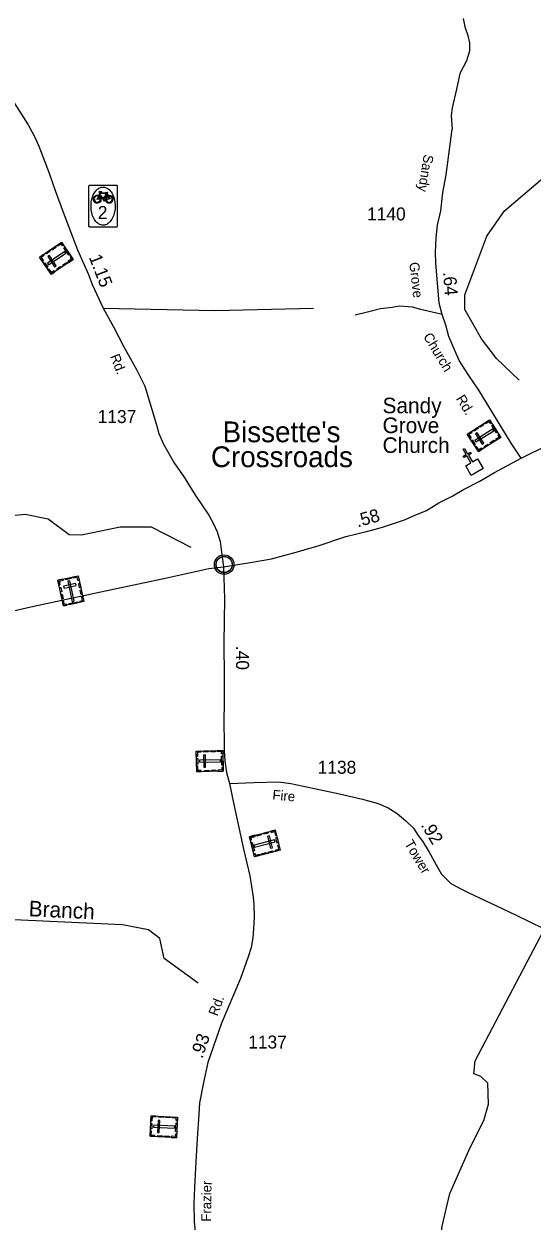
# Model space of a CAD drawing. Extents: x 2220236 to 2384410, y 720751 to 894131.
# Drawn here: x 2256539 to 2261433, y 763290 to 774823 of the extents above; entities that cross this region are included whole.
import ezdxf

# ---------------------------------------------------------------- set-up
doc = ezdxf.new("R2010")
doc.units = 0
for name, color, linetype in [('Exist Civil Demographics Community CELL', 7, 'Continuous'), ('Exist Civil Demographics Community Label', 7, 'Continuous'), ('Exist Cultural Cemetery CELL', 7, 'Continuous'), ('Exist Cultural Church CELL', 7, 'Continuous'), ('Exist Cultural Church Label', 7, 'Continuous'), ('Exist Hydrographic Creek Single Shore', 7, 'Continuous'), ('Exist Hydrographic Creek Single Shore Label', 7, 'Continuous'), ('Exist Hydrographic Misc Water Feature', 7, 'Continuous'), ('Exist Road Non-System Type 51', 7, 'Continuous'), ('Exist Road Primary NC Attributed', 7, 'Continuous'), ('Exist Road Primary NC Service Mileage Hundredths English Label', 7, 'Continuous'), ('Exist Road Secondary Bike CELL', 7, 'Continuous'), ('Exist Road Secondary Mileage Hundredths English Label', 7, 'Continuous'), ('Exist Road Secondary Type 20 Attributed', 7, 'Continuous'), ('Exist Road Secondary Type 51 Attributed', 7, 'Continuous'), ('Exist Road Secondary Type 51 Label', 7, 'Continuous'), ('Exist Road Secondary Type 51 Number Label', 7, 'Continuous')]:
    doc.layers.add(name, color=color, linetype=linetype)

msp = doc.modelspace()

# ---------------------------------------------------------------- linework, layer by layer
at = {"layer": 'Exist Civil Demographics Community CELL'}
msp.add_lwpolyline([(2258389, 769627), (2258390, 769632), (2258392, 769639), (2258395, 769646), (2258398, 769652), (2258401, 769658), (2258405, 769663), (2258409, 769667), (2258414, 769672), (2258419, 769676), (2258425, 769680), (2258429, 769683), (2258435, 769685), (2258440, 769688), (2258446, 769689), (2258450, 769691), (2258455, 769691), (2258459, 769692), (2258465, 769692), (2258470, 769692), (2258475, 769692), (2258480, 769691), (2258485, 769690), (2258490, 769689), (2258495, 769687), (2258502, 769684), (2258508, 769681), (2258513, 769677), (2258518, 769673), (2258522, 769670), (2258526, 769665), (2258530, 769661), (2258533, 769656), (2258536, 769651), (2258538, 769646), (2258540, 769641), (2258542, 769636), (2258543, 769631), (2258544, 769625), (2258545, 769621), (2258545, 769615), (2258545, 769609), (2258545, 769603), (2258544, 769598), (2258542, 769591), (2258540, 769586), (2258538, 769581), (2258535, 769575), (2258531, 769569), (2258528, 769565), (2258524, 769560), (2258518, 769555), (2258513, 769551), (2258508, 769547), (2258504, 769545), (2258497, 769542), (2258490, 769539), (2258484, 769537), (2258478, 769536), (2258473, 769536), (2258469, 769535), (2258463, 769535), (2258459, 769536), (2258453, 769536), (2258447, 769538), (2258443, 769539), (2258437, 769541), (2258433, 769543), (2258429, 769545), (2258422, 769549), (2258417, 769554), (2258412, 769558), (2258407, 769563), (2258404, 769567), (2258401, 769571), (2258397, 769578), (2258395, 769582), (2258393, 769586), (2258391, 769594), (2258389, 769601), (2258389, 769606), (2258388, 769612), (2258388, 769617), (2258389, 769624)], close=True, dxfattribs=at)
for centre, radius in [((2258467, 769614), 94.3), ((2258467, 769615), 76.7)]:
    msp.add_circle(centre, radius, dxfattribs=at)
at = {"layer": 'Exist Cultural Cemetery CELL'}
for points in [[(2256800, 772412), (2256689, 772577), (2256901, 772719), (2257012, 772554)], [(2256792, 772633), (2256756, 772608), (2256750, 772618), (2256786, 772642)], [(2256764, 772519), (2256774, 772503), (2256943, 772616), (2256932, 772632)], [(2256847, 772669), (2256811, 772645), (2256805, 772655), (2256841, 772679)], [(2256919, 772692), (2256910, 772685), (2256897, 772703), (2256864, 772681), (2256858, 772690), (2256901, 772719)], [(2256970, 772595), (2256923, 772666), (2256932, 772672), (2256980, 772601)], [(2256725, 772601), (2256732, 772592), (2256705, 772574), (2256728, 772540), (2256718, 772534), (2256689, 772577)], [(2256759, 772473), (2256730, 772516), (2256740, 772523), (2256769, 772480)], [(2256834, 772484), (2256850, 772494), (2256784, 772592), (2256768, 772581)], [(2256954, 772515), (2256918, 772491), (2256911, 772500), (2256947, 772524)], [(2256993, 772581), (2256984, 772575), (2256996, 772557), (2256962, 772534), (2256969, 772525), (2257012, 772554)], [(2256836, 772436), (2256830, 772445), (2256803, 772427), (2256781, 772461), (2256772, 772455), (2256800, 772412)], [(2256898, 772477), (2256862, 772453), (2256856, 772463), (2256892, 772487)], [(2260916, 770704), (2260809, 770872), (2261024, 771008), (2261131, 770840)], [(2261042, 770980), (2261032, 770974), (2261020, 770993), (2260986, 770971), (2260980, 770980), (2261024, 771008)], [(2260846, 770895), (2260852, 770885), (2260825, 770868), (2260847, 770834), (2260837, 770828), (2260809, 770872)], [(2260914, 770924), (2260877, 770901), (2260871, 770911), (2260908, 770934)], [(2260882, 770811), (2260892, 770796), (2261064, 770904), (2261053, 770920)], [(2260969, 770960), (2260933, 770937), (2260927, 770946), (2260963, 770969)], [(2261091, 770883), (2261045, 770954), (2261055, 770960), (2261100, 770889)], [(2260876, 770766), (2260849, 770810), (2260858, 770816), (2260886, 770772)], [(2260952, 770775), (2260967, 770785), (2260904, 770884), (2260889, 770874)], [(2261015, 770767), (2260979, 770743), (2260973, 770753), (2261009, 770776)], [(2261072, 770803), (2261036, 770779), (2261029, 770789), (2261066, 770812)], [(2261113, 770868), (2261104, 770862), (2261115, 770843), (2261081, 770822), (2261087, 770812), (2261131, 770840)], [(2260953, 770727), (2260947, 770736), (2260919, 770719), (2260898, 770753), (2260888, 770747), (2260916, 770704)], [(2256866, 769464), (2257061, 769507), (2257115, 769258), (2256921, 769216)], [(2257070, 769465), (2257059, 769462), (2257052, 769494), (2257013, 769485), (2257010, 769496), (2257061, 769507)], [(2256876, 769422), (2256887, 769424), (2256880, 769456), (2256920, 769465), (2256917, 769475), (2256866, 769464)], [(2256892, 769350), (2256882, 769392), (2256893, 769394), (2256903, 769352)], [(2256921, 769407), (2256925, 769388), (2257040, 769414), (2257036, 769432)], [(2256939, 769480), (2256989, 769491), (2256992, 769480), (2256941, 769469)], [(2256979, 769459), (2256961, 769455), (2257004, 769257), (2257023, 769261)], [(2257075, 769391), (2257066, 769433), (2257077, 769436), (2257086, 769393)], [(2256906, 769284), (2256897, 769326), (2256908, 769329), (2256917, 769286)], [(2257089, 769326), (2257080, 769369), (2257091, 769371), (2257100, 769329)], [(2257083, 769251), (2257081, 769262), (2257102, 769267), (2257093, 769307), (2257104, 769309), (2257115, 769258)], [(2256953, 769223), (2256951, 769234), (2256929, 769229), (2256921, 769269), (2256910, 769266), (2256921, 769216)], [(2256975, 769239), (2257058, 769257), (2257060, 769246), (2256977, 769228)], [(2258203, 767619), (2258198, 767818), (2258453, 767824), (2258458, 767625)], [(2258242, 767819), (2258242, 767808), (2258210, 767807), (2258211, 767766), (2258200, 767766), (2258198, 767818)], [(2258270, 767661), (2258289, 767662), (2258286, 767780), (2258267, 767779)], [(2258315, 767810), (2258272, 767808), (2258271, 767820), (2258315, 767821)], [(2258381, 767811), (2258338, 767810), (2258337, 767821), (2258381, 767823)], [(2258454, 767791), (2258442, 767791), (2258442, 767813), (2258401, 767812), (2258401, 767823), (2258453, 767824)], [(2258201, 767693), (2258200, 767745), (2258212, 767745), (2258213, 767693)], [(2258247, 767620), (2258246, 767631), (2258214, 767631), (2258213, 767671), (2258202, 767671), (2258203, 767619)], [(2258230, 767729), (2258230, 767710), (2258433, 767715), (2258433, 767734)], [(2258457, 767658), (2258446, 767658), (2258446, 767636), (2258406, 767635), (2258406, 767624), (2258458, 767625)], [(2258445, 767683), (2258443, 767767), (2258454, 767768), (2258456, 767683)], [(2258321, 767622), (2258277, 767621), (2258277, 767632), (2258320, 767633)], [(2258388, 767624), (2258345, 767622), (2258344, 767634), (2258388, 767635)], [(2258959, 767056), (2259008, 766863), (2258761, 766800), (2258712, 766993)], [(2258720, 766961), (2258731, 766964), (2258726, 766985), (2258765, 766995), (2258762, 767006), (2258712, 766993)], [(2258780, 767011), (2258822, 767021), (2258825, 767010), (2258783, 766999)], [(2258845, 767027), (2258887, 767038), (2258890, 767027), (2258848, 767016)], [(2258903, 767000), (2258885, 766995), (2258914, 766881), (2258932, 766885)], [(2258917, 767045), (2258920, 767034), (2258951, 767042), (2258961, 767003), (2258972, 767006), (2258959, 767056)], [(2258977, 766984), (2258990, 766934), (2258979, 766931), (2258966, 766981)], [(2258737, 766940), (2258758, 766858), (2258747, 766855), (2258726, 766938)], [(2258957, 766943), (2258953, 766961), (2258756, 766911), (2258761, 766893)], [(2258892, 766845), (2258934, 766856), (2258937, 766845), (2258895, 766834)], [(2258966, 766852), (2258963, 766863), (2258994, 766871), (2258984, 766910), (2258995, 766913), (2259008, 766863)], [(2258753, 766832), (2258764, 766835), (2258769, 766814), (2258809, 766824), (2258811, 766813), (2258761, 766800)], [(2258828, 766829), (2258870, 766840), (2258873, 766829), (2258831, 766818)], [(2257754, 764106), (2257764, 764304), (2258018, 764291), (2258008, 764093)], [(2257758, 764179), (2257760, 764231), (2257772, 764231), (2257769, 764179)], [(2257807, 764302), (2257807, 764291), (2257774, 764293), (2257772, 764252), (2257761, 764253), (2257764, 764304)], [(2257789, 764213), (2257788, 764194), (2257990, 764184), (2257991, 764203)], [(2257824, 764143), (2257842, 764142), (2257848, 764259), (2257830, 764260)], [(2257880, 764287), (2257836, 764289), (2257837, 764301), (2257880, 764298)], [(2257945, 764284), (2257902, 764286), (2257903, 764297), (2257946, 764295)], [(2258016, 764258), (2258005, 764259), (2258006, 764281), (2257966, 764283), (2257966, 764294), (2258018, 764291)], [(2257999, 764151), (2258004, 764235), (2258015, 764235), (2258011, 764150)], [(2257797, 764103), (2257798, 764115), (2257765, 764116), (2257767, 764157), (2257756, 764157), (2257754, 764106)], [(2257871, 764100), (2257828, 764102), (2257828, 764113), (2257872, 764111)], [(2257938, 764096), (2257895, 764098), (2257896, 764110), (2257939, 764107)], [(2258010, 764126), (2257998, 764126), (2257997, 764104), (2257957, 764106), (2257956, 764095), (2258008, 764093)]]:
    msp.add_lwpolyline(points, close=True, dxfattribs=at)
at = {"layer": 'Exist Cultural Church CELL'}
msp.add_lwpolyline([(2260795, 770566), (2260844, 770595), (2260806, 770661), (2260778, 770645), (2260770, 770658), (2260798, 770674), (2260768, 770726), (2260781, 770734), (2260812, 770682), (2260839, 770698), (2260847, 770685), (2260820, 770669), (2260858, 770603), (2260908, 770632), (2260961, 770539), (2260848, 770474)], close=True, dxfattribs=at)
at = {"layer": 'Exist Hydrographic Creek Single Shore'}
for points in [[(2258217, 765580), (2257890, 765820), (2257848, 766011), (2257738, 766095), (2257488, 766143), (2256163, 766206), (2255897, 766162), (2255607, 765942), (2255382, 765976), (2254924, 765989), (2254824, 766030), (2254773, 766120), (2254638, 766260), (2253534, 766818), (2253185, 766805), (2252843, 766878)], [(2260837, 763998), (2260967, 764257), (2261015, 764417), (2261006, 764617), (2260939, 764681), (2260871, 764709), (2260886, 764833), (2261615, 766222)]]:
    msp.add_lwpolyline(points, dxfattribs=at)
at = {"layer": 'Exist Hydrographic Misc Water Feature'}
for points in [[(2261309, 771391), (2261090, 771599), (2260947, 771788), (2260786, 772071), (2260785, 772212), (2260996, 772778), (2261169, 773024), (2261623, 773411), (2261897, 773553), (2262111, 773749), (2262152, 773856), (2262125, 774057), (2261973, 774263), (2261813, 774427), (2261784, 774620)], [(2258150, 769780), (2257766, 769975), (2257466, 769974), (2257092, 769897), (2256974, 769902), (2256773, 770051), (2256549, 770098), (2256390, 770082), (2256258, 770006), (2255982, 770005), (2255875, 769977)], [(2259427, 761235), (2259644, 761398), (2259820, 761408), (2259977, 761375), (2260118, 761428), (2260235, 761537), (2260373, 761846), (2260397, 762055), (2260277, 762320), (2260284, 762428), (2260366, 762577), (2260440, 762645), (2260513, 762837), (2260568, 763239), (2260641, 763556), (2260837, 763998)]]:
    msp.add_lwpolyline(points, dxfattribs=at)
at = {"layer": 'Exist Road Non-System Type 51'}
for points in [[(2260769, 774876), (2260786, 774796), (2260813, 774712), (2260830, 774641), (2260830, 774561), (2260803, 774467), (2260736, 774346), (2260705, 774195), (2260662, 774014), (2260655, 773937), (2260665, 773808)], [(2257303, 772085), (2258382, 772063), (2259329, 772084)], [(2260568, 772024), (2260362, 772072), (2260281, 772094), (2260155, 772104), (2260086, 772092), (2259974, 772079), (2259848, 772046), (2259729, 772017)]]:
    msp.add_lwpolyline(points, dxfattribs=at)
at = {"layer": 'Exist Road Primary NC Attributed'}
for points in [[(2261329, 770638), (2261594, 770771)], [(2258460, 769593), (2258737, 769636), (2258924, 769671), (2259162, 769733), (2259316, 769780), (2259374, 769795), (2259640, 769885), (2259851, 769935), (2259991, 769974), (2260203, 770046), (2260298, 770086), (2260416, 770134), (2260535, 770209), (2260670, 770278), (2260772, 770339), (2260925, 770414), (2261072, 770500), (2261329, 770638)], [(2253735, 768539), (2255161, 768879), (2256634, 769215), (2257369, 769370), (2257915, 769487), (2258319, 769575), (2258460, 769593)]]:
    msp.add_lwpolyline(points, dxfattribs=at)
at = {"layer": 'Exist Road Secondary Bike CELL'}
for points in [[(2257175, 773271), (2257176, 773271), (2257209, 773271), (2257392, 773271), (2257425, 773271), (2257426, 773271), (2257427, 773271), (2257428, 773271), (2257428, 773271), (2257429, 773271), (2257430, 773270), (2257431, 773270), (2257432, 773269), (2257432, 773269), (2257433, 773267), (2257434, 773267), (2257434, 773266), (2257434, 773266), (2257435, 773265), (2257435, 773265), (2257435, 773264), (2257435, 773264), (2257436, 773263), (2257436, 773262), (2257436, 773262), (2257436, 773261), (2257436, 773228), (2257436, 772908), (2257436, 772875), (2257436, 772874), (2257436, 772873), (2257436, 772872), (2257435, 772871), (2257435, 772871), (2257434, 772869), (2257434, 772869), (2257434, 772868), (2257433, 772867), (2257432, 772867), (2257432, 772867), (2257432, 772866), (2257431, 772866), (2257431, 772866), (2257430, 772865), (2257430, 772865), (2257429, 772865), (2257428, 772864), (2257427, 772864), (2257427, 772864), (2257426, 772864), (2257426, 772864), (2257426, 772864), (2257425, 772864), (2257392, 772864), (2257209, 772864), (2257176, 772864), (2257175, 772864), (2257175, 772864), (2257174, 772864), (2257173, 772864), (2257172, 772865), (2257172, 772865), (2257171, 772865), (2257170, 772865), (2257170, 772866), (2257169, 772866), (2257169, 772867), (2257168, 772867), (2257168, 772867), (2257168, 772868), (2257167, 772868), (2257167, 772869), (2257167, 772869), (2257167, 772869), (2257166, 772870), (2257166, 772870), (2257166, 772871), (2257166, 772871), (2257166, 772872), (2257165, 772872), (2257165, 772872), (2257165, 772872), (2257165, 772873), (2257165, 772873), (2257165, 772873), (2257165, 772873), (2257165, 772873), (2257165, 772874), (2257165, 772874), (2257165, 772875), (2257165, 772908), (2257165, 773228), (2257165, 773261), (2257165, 773262), (2257165, 773263), (2257165, 773263), (2257166, 773264), (2257166, 773265), (2257167, 773266), (2257167, 773267), (2257167, 773267), (2257168, 773268), (2257169, 773269), (2257170, 773270), (2257170, 773270), (2257171, 773270), (2257171, 773270), (2257172, 773271), (2257172, 773271), (2257173, 773271), (2257174, 773271), (2257175, 773271)], [(2257300, 772884), (2257296, 772884), (2257291, 772884), (2257281, 772886), (2257270, 772890), (2257264, 772893), (2257258, 772896), (2257253, 772900), (2257245, 772906), (2257231, 772920), (2257217, 772938), (2257206, 772961), (2257197, 772982), (2257192, 773002), (2257187, 773033), (2257185, 773057), (2257185, 773069), (2257185, 773078), (2257185, 773084), (2257186, 773093), (2257187, 773108), (2257190, 773122), (2257192, 773132), (2257193, 773137), (2257196, 773147), (2257198, 773155), (2257206, 773176), (2257216, 773194), (2257227, 773210), (2257236, 773222), (2257248, 773232), (2257257, 773238), (2257261, 773241), (2257267, 773244), (2257275, 773248), (2257286, 773250), (2257295, 773252), (2257303, 773252), (2257314, 773251), (2257325, 773248), (2257338, 773242), (2257349, 773235), (2257359, 773227), (2257370, 773216), (2257378, 773205), (2257387, 773191), (2257394, 773177), (2257401, 773160), (2257407, 773142), (2257411, 773125), (2257414, 773108), (2257415, 773094), (2257416, 773086), (2257417, 773067), (2257416, 773046), (2257413, 773023), (2257409, 773002), (2257403, 772981), (2257395, 772961), (2257386, 772943), (2257377, 772930), (2257369, 772919), (2257357, 772907), (2257347, 772899), (2257336, 772892), (2257324, 772887), (2257317, 772885), (2257313, 772885), (2257310, 772884), (2257306, 772884)], [(2257320, 773198), (2257344, 773201), (2257346, 773199), (2257344, 773195), (2257338, 773194), (2257337, 773190), (2257347, 773173), (2257361, 773174), (2257374, 773171), (2257386, 773163), (2257391, 773154), (2257394, 773149), (2257395, 773142), (2257396, 773133), (2257395, 773125), (2257393, 773118), (2257389, 773112), (2257386, 773106), (2257379, 773101), (2257373, 773097), (2257364, 773095), (2257359, 773095), (2257348, 773097), (2257342, 773100), (2257338, 773103), (2257333, 773110), (2257330, 773116), (2257325, 773128), (2257324, 773134), (2257331, 773128), (2257337, 773119), (2257341, 773112), (2257347, 773108), (2257355, 773105), (2257361, 773105), (2257369, 773106), (2257377, 773111), (2257382, 773116), (2257386, 773123), (2257388, 773133), (2257387, 773141), (2257386, 773148), (2257382, 773154), (2257378, 773158), (2257373, 773163), (2257367, 773165), (2257357, 773167), (2257351, 773167), (2257368, 773138), (2257331, 773128), (2257324, 773134), (2257358, 773140), (2257344, 773164), (2257334, 773154), (2257331, 773135), (2257324, 773134), (2257324, 773142), (2257327, 773153), (2257333, 773161), (2257341, 773170), (2257336, 773181), (2257317, 773133), (2257324, 773134), (2257325, 773128), (2257317, 773127), (2257318, 773122), (2257323, 773119), (2257311, 773116), (2257308, 773120), (2257312, 773122), (2257268, 773173), (2257266, 773169), (2257272, 773160), (2257276, 773152), (2257279, 773144), (2257280, 773136), (2257280, 773129), (2257278, 773119), (2257273, 773110), (2257266, 773103), (2257258, 773098), (2257248, 773096), (2257241, 773096), (2257234, 773096), (2257222, 773104), (2257218, 773108), (2257212, 773119), (2257210, 773132), (2257210, 773141), (2257212, 773149), (2257216, 773156), (2257220, 773162), (2257226, 773168), (2257231, 773171), (2257238, 773173), (2257245, 773174), (2257260, 773172), (2257264, 773164), (2257259, 773145), (2257253, 773135), (2257244, 773131), (2257241, 773134), (2257255, 773149), (2257258, 773163), (2257255, 773164), (2257249, 773166), (2257239, 773166), (2257234, 773165), (2257226, 773160), (2257219, 773151), (2257216, 773141), (2257218, 773131), (2257220, 773121), (2257224, 773114), (2257229, 773110), (2257236, 773106), (2257243, 773105), (2257251, 773105), (2257258, 773109), (2257265, 773115), (2257269, 773123), (2257272, 773129), (2257272, 773137), (2257271, 773144), (2257268, 773154), (2257260, 773172), (2257268, 773194), (2257273, 773188), (2257270, 773180), (2257306, 773140), (2257305, 773145), (2257301, 773151), (2257303, 773153), (2257313, 773153), (2257311, 773145), (2257312, 773140), (2257331, 773188), (2257273, 773188), (2257268, 773194), (2257261, 773201), (2257267, 773208), (2257282, 773210), (2257288, 773205), (2257285, 773201), (2257276, 773202), (2257269, 773200), (2257271, 773199), (2257274, 773199), (2257273, 773196), (2257332, 773195), (2257332, 773197)]]:
    msp.add_lwpolyline(points, close=True, dxfattribs=at)
at = {"layer": 'Exist Road Secondary Type 20 Attributed'}
msp.add_lwpolyline([(2261329, 770638), (2261231, 770785), (2260921, 771296), (2260823, 771435), (2260730, 771580), (2260681, 771698), (2260630, 771811), (2260601, 771921), (2260568, 772024), (2260537, 772134), (2260505, 772520), (2260502, 772625), (2260511, 772761), (2260522, 772883), (2260553, 773022), (2260575, 773200), (2260607, 773368), (2260665, 773808)], dxfattribs=at)
at = {"layer": 'Exist Road Secondary Type 51 Attributed'}
for points in [[(2256354, 774205), (2256578, 773852), (2256636, 773745), (2256682, 773644), (2256781, 773386), (2256840, 773217), (2256915, 773011), (2257053, 772646), (2257160, 772409), (2257197, 772314), (2257303, 772085), (2257402, 771906), (2257499, 771720), (2257627, 771488), (2257703, 771333), (2257765, 771131), (2257814, 770962), (2257837, 770877), (2257882, 770774), (2257988, 770588), (2258074, 770467), (2258192, 770281), (2258318, 770090), (2258365, 770007), (2258400, 769931), (2258429, 769838), (2258442, 769733), (2258460, 769593)], [(2258460, 769593), (2258470, 769283), (2258464, 768857), (2258466, 768533), (2258466, 768290), (2258464, 768098), (2258466, 767894), (2258468, 767821), (2258475, 767722), (2258491, 767611), (2258518, 767506)], [(2258518, 767506), (2258559, 767302), (2258656, 766859), (2258714, 766617), (2258747, 766409), (2258753, 766341), (2258755, 766221), (2258751, 766106), (2258743, 766019), (2258726, 765925), (2258699, 765834), (2258625, 765625), (2258442, 765195), (2258310, 764817), (2258268, 764625), (2258231, 764430), (2258223, 764318), (2258206, 764083), (2258195, 763860), (2258183, 763612), (2258176, 763460), (2258177, 763287), (2258212, 762914), (2258236, 762721)], [(2258518, 767506), (2258757, 767516), (2258990, 767520), (2259108, 767506), (2259230, 767480), (2259381, 767446), (2259579, 767405), (2259801, 767353), (2259950, 767312), (2260047, 767270), (2260133, 767217), (2260218, 767146), (2260291, 767075), (2260337, 767004), (2260378, 766949), (2260441, 766844), (2260510, 766722), (2260562, 766631), (2260650, 766543), (2260755, 766487), (2260825, 766453), (2261091, 766328), (2261281, 766238), (2261542, 766109)]]:
    msp.add_lwpolyline(points, dxfattribs=at)

# ---------------------------------------------------------------- texts
at = {"layer": 'Exist Civil Demographics Community Label'}
for s, p in [("Bissette's", (2258452, 770793)), ('Crossroads', (2258340, 770553))]:
    msp.add_text(s, height=200, dxfattribs=at).set_placement(p)
at = {"layer": 'Exist Cultural Church Label'}
for s, p in [('Sandy', (2259993, 771072)), ('Grove ', (2259993, 770881)), ('Church', (2259993, 770690))]:
    msp.add_text(s, height=150, dxfattribs=at).set_placement(p)
at = {"layer": 'Exist Hydrographic Creek Single Shore Label'}
msp.add_text('Branch', height=150, rotation=357.265, dxfattribs=at).set_placement((2256582, 766227))
at = {"layer": 'Exist Road Primary NC Service Mileage Hundredths English Label'}
msp.add_text('.58', height=125, rotation=15.602, dxfattribs=at).set_placement((2259753, 769973))
at = {"layer": 'Exist Road Secondary Bike CELL'}
msp.add_text('2', height=125, dxfattribs=at).set_placement((2257250, 772944))
at = {"layer": 'Exist Road Secondary Mileage Hundredths English Label'}
for s, rotation, p in [('1.15', 291.1815, (2257162, 772577)), ('.64', 274.6863, (2260575, 772432)), ('.40', 270.3429, (2258581, 768831)), ('.92', 300.8348, (2260358, 767105)), ('.93', 70.7865, (2258256, 764849))]:
    msp.add_text(s, height=125, rotation=rotation, dxfattribs=at).set_placement(p)
at = {"layer": 'Exist Road Secondary Type 51 Label'}
for s, rotation, p in [('Sandy', 260.6056, (2260392, 773570)), ('Grove', 276.5258, (2260250, 772523)), ('Church', 301.2975, (2260381, 771812)), ('Rd.', 291.5487, (2257366, 771621)), ('Rd.', 301.2975, (2260697, 771214)), ('Fire', 355.0588, (2258929, 767350)), ('Tower', 300.8348, (2260200, 766927)), ('Rd.', 69.8225, (2258402, 765258)), ('Frazier', 89.2487, (2258341, 763283))]:
    msp.add_text(s, height=95, rotation=rotation, dxfattribs=at).set_placement(p)
at = {"layer": 'Exist Road Secondary Type 51 Number Label'}
for s, p in [('1140', (2259844, 772930)), ('1137', (2257249, 770978)), ('1138', (2259368, 767599)), ('1137', (2258699, 764952))]:
    msp.add_text(s, height=125, dxfattribs=at).set_placement(p)

doc.saveas('drawing.dxf')
